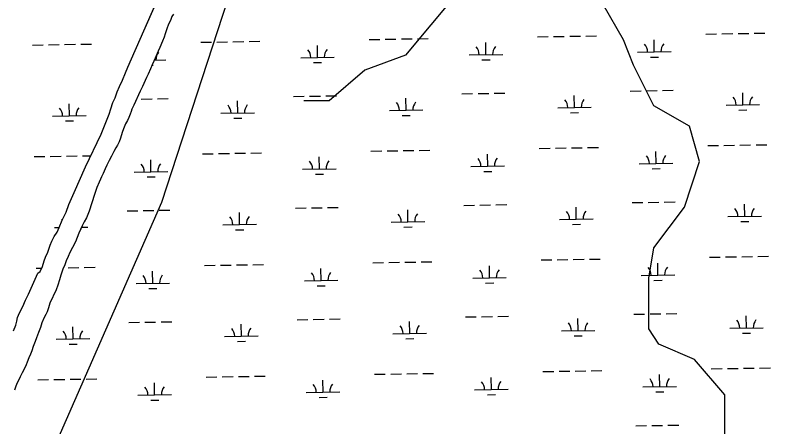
# Model space of a CAD drawing. Extents: x 3855477 to 3893699, y 299188 to 325115.
# Drawn here: x 3882289 to 3884576, y 310645 to 311871 of the extents above; entities that cross this region are included whole.
import ezdxf

# ---------------------------------------------------------------- set-up
doc = ezdxf.new("R2010")
doc.units = 0
doc.layers.add('V-TOPO-SHOR', color=7, linetype='Continuous')
doc.layers.add('V-WETL-SWMP', color=7, linetype='Continuous')

msp = doc.modelspace()

# ---------------------------------------------------------------- linework, layer by layer
at = {"layer": 'V-TOPO-SHOR'}
for points in [[(3882391.3, 310553.6), (3882725.6, 311314.3), (3882937.3, 311964.5), (3883133.8, 312463.4), (3883421.1, 312977.4), (3883451.3, 313053), (3883451.3, 313098.4), (3883436.2, 313143.7), (3883421.1, 313174), (3883390.8, 313234.5), (3883345.5, 313279.8), (3883269.9, 313279.8), (3883194.3, 313294.9), (3883133.8, 313340.3), (3883118.7, 313355.4)], [(3882283, 310930.4), (3882289.9, 310947.3), (3882293.6, 310959.8), (3882294.9, 310970.6), (3882301.2, 310984.5), (3882310.8, 311003.8), (3882319.3, 311021.8), (3882328.1, 311040.3), (3882355.7, 311102.4), (3882362.8, 311107.9), (3882370, 311122.1), (3882374.6, 311139), (3882378.8, 311150.3), (3882386.1, 311165.7), (3882393, 311186.1), (3882397.5, 311198), (3882404.7, 311211.8), (3882413.4, 311224.6), (3882419.9, 311239), (3882428.4, 311260.7), (3882439.9, 311285), (3882448, 311307.5), (3882464.7, 311343.2), (3882498, 311419.9), (3882544.6, 311517.5), (3882568.5, 311576.7), (3882573.7, 311592.8), (3882579.8, 311611.3), (3882586.1, 311625.8), (3882592.8, 311643.7), (3882599.4, 311659.3), (3882607.9, 311678.3), (3882617.6, 311700.3), (3882623.7, 311716.3), (3882672, 311824.9), (3882737.6, 311974.3)], [(3883602.5, 311934.2), (3883451.3, 311752.8), (3883330.4, 311707.4), (3883224.5, 311616.7), (3883148.9, 311616.7)], [(3884615.5, 310256), (3884539.9, 310331.6), (3884388.7, 310482.8), (3884388.7, 310497.9), (3884403.8, 310588.6), (3884403.8, 310739.8), (3884313.1, 310845.7), (3884207.3, 310891), (3884177, 310936.4), (3884177, 311087.6), (3884192.1, 311178.3), (3884282.9, 311299.2), (3884328.2, 311435.3), (3884298, 311541.1), (3884192.1, 311601.6), (3884131.7, 311722.6), (3884101.4, 311798.2), (3884040.9, 311904)], [(3882760.6, 311874.9), (3882755.8, 311867.6), (3882750.9, 311856.3)], [(3882750.9, 311856.3), (3882745.7, 311844.6), (3882740.2, 311831), (3882735.3, 311815.6), (3882732.2, 311806.4), (3882727.2, 311793.9), (3882719.1, 311774.9), (3882714.7, 311764.1), (3882708.6, 311750.1), (3882701.7, 311734.2), (3882696.7, 311723.6), (3882692.1, 311711.9), (3882684.6, 311696.2), (3882679.4, 311685.9), (3882668.3, 311659.2), (3882661.3, 311645), (3882641.9, 311603.2), (3882636.3, 311591.7), (3882633.9, 311584.8), (3882631, 311576.3), (3882627.2, 311566.7), (3882623.1, 311557.9), (3882617.7, 311547.7), (3882611.1, 311533.1), (3882607.2, 311522.2), (3882602.8, 311505.2), (3882598.6, 311494.1), (3882593.2, 311484.2), (3882588.8, 311475.9), (3882582.8, 311465), (3882575.2, 311451.6), (3882568.7, 311438.2), (3882561.3, 311424.6), (3882556.3, 311413.8), (3882550.2, 311399.4), (3882545.6, 311389.9), (3882542.6, 311382.9), (3882539, 311374.1), (3882532.1, 311358), (3882525.3, 311337), (3882509.4, 311287.8), (3882500.5, 311267.5), (3882493.9, 311255.6), (3882487.9, 311243.7), (3882484.2, 311235.1), (3882478.6, 311221.6), (3882473.1, 311208.6), (3882467.9, 311196.3), (3882459.4, 311179.3), (3882451.2, 311164.5), (3882446, 311152), (3882440.5, 311139.4), (3882436.1, 311127.5), (3882430, 311114.2), (3882424.9, 311096.9), (3882420.7, 311082.5), (3882415.4, 311067.1), (3882410.6, 311053.5), (3882391.6, 311012.8), (3882388.1, 310999.3), (3882384, 310987.4), (3882380.2, 310979.7), (3882375.2, 310970.5), (3882368, 310954.4), (3882363.4, 310940.4), (3882357.8, 310925.4), (3882352.1, 310909.7), (3882347.6, 310898.7), (3882342.1, 310883.7), (3882337.6, 310870.9), (3882333.8, 310861.6), (3882328.9, 310850.1), (3882324.6, 310837.6), (3882321, 310829), (3882314, 310815), (3882308.8, 310805.4), (3882303.6, 310793.9), (3882297.9, 310783), (3882294.7, 310776.1), (3882290.7, 310765.9), (3882286.6, 310754.2)]]:
    msp.add_lwpolyline(points, dxfattribs=at)
at = {"layer": 'V-WETL-SWMP'}
for p, q in [((3882672, 311824.8), (3882737.6, 311974.3)), ((3882755.8, 311867.6), (3882750.9, 311856.3)), ((3882760.6, 311874.9), (3882755.8, 311867.6)), ((3882745.7, 311844.6), (3882740.2, 311831)), ((3882750.9, 311856.3), (3882745.7, 311844.6)), ((3882623.7, 311716.3), (3882672, 311824.8)), ((3882735.3, 311815.6), (3882732.2, 311806.4)), ((3882740.2, 311831), (3882735.3, 311815.6)), ((3884347.1, 311815.4), (3884379, 311816)), ((3884395, 311816.2), (3884427, 311816.8)), ((3884443, 311817), (3884475, 311817.5)), ((3884491, 311817.8), (3884523, 311818.3)), ((3882727.2, 311793.9), (3882719.1, 311774.9)), ((3882732.2, 311806.4), (3882727.2, 311793.9)), ((3882889.5, 311791.7), (3882921.5, 311792.2)), ((3882937.5, 311792.5), (3882969.5, 311793)), ((3882985.5, 311793.3), (3883017.5, 311793.8)), ((3883343.4, 311799.1), (3883375.4, 311799.6)), ((3883391.4, 311799.9), (3883423.4, 311800.4)), ((3883439.4, 311800.7), (3883471.4, 311801.2)), ((3883487.4, 311801.4), (3883519.3, 311802)), ((3883845.2, 311807.3), (3883877.2, 311807.8)), ((3883893.2, 311808.1), (3883925.2, 311808.6)), ((3883941.2, 311808.8), (3883973.2, 311809.4)), ((3883989.2, 311809.6), (3884021.2, 311810.1)), ((3884193.3, 311762.2), (3884192.7, 311798.2)), ((3882339.7, 311782.7), (3882371.7, 311783.3)), ((3882387.7, 311783.5), (3882419.7, 311784)), ((3882435.7, 311784.3), (3882467.7, 311784.8)), ((3882483.7, 311785.1), (3882515.7, 311785.6)), ((3882719.1, 311774.9), (3882714.7, 311764.1)), ((3882841.5, 311790.9), (3882873.5, 311791.4)), ((3883189.6, 311745.8), (3883189, 311781.8)), ((3883691.5, 311754), (3883690.9, 311790)), ((3882708.6, 311750.1), (3882701.7, 311734.2)), ((3882714.7, 311764.1), (3882708.6, 311750.1)), ((3883139.6, 311745), (3883239.6, 311746.7)), ((3883641.5, 311753.2), (3883741.5, 311754.8)), ((3884143.3, 311761.4), (3884243.3, 311763)), ((3884181.6, 311746.6), (3884205.6, 311747)), ((3882696.7, 311723.6), (3882692.1, 311711.9)), ((3882701.7, 311734.2), (3882696.7, 311723.6)), ((3882703.3, 311737.9), (3882737.8, 311738.5)), ((3883177.9, 311730.2), (3883201.9, 311730.6)), ((3883679.7, 311738.4), (3883703.7, 311738.8)), ((3882617.6, 311700.3), (3882623.7, 311716.3)), ((3882692.1, 311711.9), (3882684.6, 311696.2)), ((3882696.2, 311722.4), (3882700, 311722.4)), ((3882599.4, 311659.3), (3882607.9, 311678.2)), ((3882607.9, 311678.2), (3882617.6, 311700.3)), ((3882679.4, 311685.9), (3882668.3, 311659.2)), ((3882684.6, 311696.2), (3882679.4, 311685.9)), ((3882592.8, 311643.7), (3882599.4, 311659.3)), ((3882668.3, 311659.2), (3882661.3, 311645)), ((3882586.1, 311625.8), (3882592.8, 311643.7)), ((3882661.3, 311645), (3882641.9, 311603.2)), ((3883619.9, 311637.4), (3883651.9, 311637.9)), ((3883667.9, 311638.2), (3883699.9, 311638.7)), ((3883715.9, 311639), (3883747.9, 311639.5)), ((3883955.5, 311596.4), (3883954.9, 311632.4)), ((3884121.8, 311645.6), (3884153.8, 311646.1)), ((3884169.8, 311646.4), (3884201.8, 311646.9)), ((3884217.8, 311647.1), (3884249.8, 311647.7)), ((3884457.3, 311604.6), (3884456.8, 311640.6)), ((3882573.7, 311592.8), (3882579.8, 311611.3)), ((3882579.8, 311611.3), (3882586.1, 311625.8)), ((3882664.3, 311621.8), (3882696.3, 311622.4)), ((3882712.3, 311622.6), (3882744.2, 311623.1)), ((3882951.8, 311580.1), (3882951.2, 311616.1)), ((3883118.1, 311629.2), (3883150.1, 311629.8)), ((3883166.1, 311630), (3883198.1, 311630.5)), ((3883214.1, 311630.8), (3883246.1, 311631.3)), ((3883453.7, 311588.3), (3883453.1, 311624.3)), ((3882450, 311571.9), (3882449.4, 311607.9)), ((3882568.5, 311576.7), (3882573.7, 311592.8)), ((3882636.3, 311591.7), (3882633.9, 311584.8)), ((3882641.9, 311603.2), (3882636.3, 311591.7)), ((3883403.7, 311587.4), (3883503.7, 311589.1)), ((3883905.5, 311595.6), (3884005.5, 311597.3)), ((3884407.4, 311603.8), (3884507.3, 311605.4)), ((3884445.6, 311589), (3884469.6, 311589.4)), ((3882400, 311571.1), (3882500, 311572.7)), ((3882544.6, 311517.5), (3882568.5, 311576.7)), ((3882627.2, 311566.7), (3882623.1, 311557.9)), ((3882631, 311576.3), (3882627.2, 311566.7)), ((3882633.9, 311584.8), (3882631, 311576.3)), ((3882901.8, 311579.3), (3883001.8, 311580.9)), ((3882940.1, 311564.5), (3882964.1, 311564.9)), ((3883441.9, 311572.6), (3883465.9, 311573)), ((3883943.8, 311580.8), (3883967.8, 311581.2)), ((3882438.2, 311556.3), (3882462.2, 311556.7)), ((3882617.7, 311547.7), (3882611.1, 311533.1)), ((3882623.1, 311557.9), (3882617.7, 311547.7)), ((3882498, 311419.9), (3882544.6, 311517.5)), ((3882607.2, 311522.2), (3882602.8, 311505.2)), ((3882611.1, 311533.1), (3882607.2, 311522.2)), ((3882602.8, 311505.2), (3882598.6, 311494.1)), ((3882588.8, 311475.9), (3882582.8, 311465)), ((3882593.2, 311484.1), (3882588.8, 311475.9)), ((3882598.6, 311494.1), (3882593.2, 311484.1)), ((3883850.6, 311474.6), (3883882.6, 311475.2)), ((3883898.6, 311475.4), (3883930.6, 311475.9)), ((3883946.6, 311476.2), (3883978.6, 311476.7)), ((3883994.6, 311477), (3884026.6, 311477.5)), ((3884352.5, 311482.8), (3884384.5, 311483.3)), ((3884400.5, 311483.6), (3884432.5, 311484.1)), ((3884448.5, 311484.4), (3884480.5, 311484.9)), ((3884496.5, 311485.2), (3884528.4, 311485.7)), ((3882345.1, 311450.1), (3882377.1, 311450.6)), ((3882393.1, 311450.9), (3882425.1, 311451.4)), ((3882441.1, 311451.7), (3882473.1, 311452.2)), ((3882489.1, 311452.5), (3882513.8, 311452.9)), ((3882575.2, 311451.6), (3882568.7, 311438.2)), ((3882582.8, 311465), (3882575.2, 311451.6)), ((3882846.9, 311458.3), (3882878.9, 311458.8)), ((3882894.9, 311459.1), (3882926.9, 311459.6)), ((3882942.9, 311459.9), (3882974.9, 311460.4)), ((3882990.9, 311460.6), (3883022.9, 311461.2)), ((3883195, 311413.2), (3883194.5, 311449.2)), ((3883348.8, 311466.5), (3883380.8, 311467)), ((3883396.8, 311467.2), (3883428.8, 311467.8)), ((3883444.8, 311468), (3883476.8, 311468.6)), ((3883492.8, 311468.8), (3883524.8, 311469.3)), ((3883696.9, 311421.4), (3883696.3, 311457.4)), ((3884198.7, 311429.6), (3884198.1, 311465.6)), ((3882568.7, 311438.2), (3882561.3, 311424.6)), ((3882693.2, 311405), (3882692.6, 311441)), ((3884148.7, 311428.8), (3884248.7, 311430.4)), ((3882464.7, 311343.2), (3882498, 311419.9)), ((3882556.3, 311413.8), (3882550.2, 311399.4)), ((3882561.3, 311424.6), (3882556.3, 311413.8)), ((3882643.2, 311404.2), (3882743.2, 311405.9)), ((3883145.1, 311412.4), (3883245, 311414)), ((3883646.9, 311420.6), (3883746.9, 311422.2)), ((3883685.1, 311405.8), (3883709.1, 311406.2)), ((3884187, 311413.9), (3884211, 311414.3)), ((3882542.6, 311382.9), (3882539, 311374.1)), ((3882545.6, 311389.9), (3882542.6, 311382.9)), ((3882550.2, 311399.4), (3882545.6, 311389.9)), ((3882681.5, 311389.4), (3882705.5, 311389.8)), ((3883183.3, 311397.6), (3883207.3, 311398)), ((3882532.1, 311358), (3882525.3, 311337)), ((3882539, 311374.1), (3882532.1, 311358)), ((3882448, 311307.5), (3882464.7, 311343.2)), ((3882525.3, 311337), (3882509.4, 311287.8)), ((3884127.2, 311313), (3884159.2, 311313.5)), ((3884175.2, 311313.7), (3884207.2, 311314.3)), ((3884223.2, 311314.5), (3884255.2, 311315)), ((3882439.9, 311285), (3882448, 311307.5)), ((3882621.7, 311288.4), (3882653.7, 311288.9)), ((3882669.7, 311289.2), (3882701.7, 311289.7)), ((3882717.7, 311290), (3882749.7, 311290.5)), ((3883123.5, 311296.6), (3883155.5, 311297.1)), ((3883171.5, 311297.4), (3883203.5, 311297.9)), ((3883219.5, 311298.2), (3883251.5, 311298.7)), ((3883459.1, 311255.6), (3883458.5, 311291.6)), ((3883625.4, 311304.8), (3883657.4, 311305.3)), ((3883673.4, 311305.6), (3883705.4, 311306.1)), ((3883721.4, 311306.3), (3883753.4, 311306.9)), ((3883960.9, 311263.8), (3883960.3, 311299.8)), ((3884462.8, 311272), (3884462.2, 311308)), ((3882428.4, 311260.7), (3882439.9, 311285)), ((3882500.5, 311267.5), (3882493.9, 311255.6)), ((3882509.4, 311287.8), (3882500.5, 311267.5)), ((3882957.2, 311247.5), (3882956.7, 311283.5)), ((3884412.8, 311271.2), (3884512.8, 311272.8)), ((3882419.9, 311239), (3882428.4, 311260.7)), ((3882487.9, 311243.7), (3882478.6, 311221.6)), ((3882493.9, 311255.6), (3882487.9, 311243.7)), ((3882907.2, 311246.6), (3883007.2, 311248.3)), ((3883409.1, 311254.8), (3883509.1, 311256.4)), ((3883910.9, 311263), (3884010.9, 311264.6)), ((3883949.2, 311248.2), (3883973.2, 311248.6)), ((3884451, 311256.4), (3884475, 311256.7)), ((3882404.7, 311211.8), (3882413.4, 311224.6)), ((3882405.4, 311238.5), (3882419.8, 311238.7)), ((3882413.4, 311224.6), (3882419.9, 311239)), ((3882478.6, 311221.6), (3882473.1, 311208.6)), ((3882486.2, 311239.8), (3882505.4, 311240.1)), ((3882945.5, 311231.8), (3882969.5, 311232.2)), ((3883447.3, 311240), (3883471.3, 311240.4)), ((3882393, 311186.1), (3882397.5, 311198)), ((3882397.5, 311198), (3882404.7, 311211.8)), ((3882473.1, 311208.6), (3882467.9, 311196.3)), ((3882386.1, 311165.7), (3882393, 311186.1)), ((3882459.4, 311179.3), (3882451.2, 311164.5)), ((3882467.9, 311196.3), (3882459.4, 311179.3)), ((3882378.8, 311150.3), (3882386.1, 311165.7)), ((3882446, 311152), (3882440.5, 311139.4)), ((3882451.2, 311164.5), (3882446, 311152)), ((3884405.9, 311151), (3884437.9, 311151.5)), ((3884453.9, 311151.8), (3884485.9, 311152.3)), ((3884501.9, 311152.5), (3884533.9, 311153.1)), ((3882370, 311122.1), (3882374.6, 311139)), ((3882374.6, 311139), (3882378.8, 311150.3)), ((3882440.5, 311139.4), (3882436.1, 311127.5)), ((3883354.2, 311133.8), (3883386.2, 311134.4)), ((3883402.2, 311134.6), (3883434.2, 311135.1)), ((3883450.2, 311135.4), (3883482.2, 311135.9)), ((3883498.2, 311136.2), (3883530.2, 311136.7)), ((3883856.1, 311142), (3883888, 311142.5)), ((3883904, 311142.8), (3883936, 311143.3)), ((3883952, 311143.6), (3883984, 311144.1)), ((3884000, 311144.4), (3884032, 311144.9)), ((3884204.1, 311096.9), (3884203.6, 311132.9)), ((3884357.9, 311150.2), (3884389.9, 311150.7)), ((3882350.5, 311117.5), (3882367.8, 311117.8)), ((3882355.7, 311102.4), (3882362.8, 311107.9)), ((3882362.8, 311107.9), (3882370, 311122.1)), ((3882430, 311114.2), (3882424.9, 311096.9)), ((3882436.1, 311127.5), (3882430, 311114.2)), ((3882446.5, 311119), (3882478.5, 311119.6)), ((3882494.5, 311119.8), (3882526.5, 311120.4)), ((3882698.6, 311072.4), (3882698, 311108.4)), ((3882852.4, 311125.7), (3882884.4, 311126.2)), ((3882900.4, 311126.4), (3882932.4, 311127)), ((3882948.4, 311127.2), (3882980.4, 311127.7)), ((3882996.3, 311128), (3883028.3, 311128.5)), ((3883200.5, 311080.6), (3883199.9, 311116.6)), ((3883702.3, 311088.8), (3883701.7, 311124.8)), ((3882328.1, 311040.2), (3882355.7, 311102.4)), ((3882424.9, 311096.9), (3882420.7, 311082.5)), ((3883652.3, 311087.9), (3883752.3, 311089.6)), ((3884154.2, 311096.1), (3884254.1, 311097.7)), ((3882415.4, 311067.1), (3882410.6, 311053.5)), ((3882420.7, 311082.5), (3882415.4, 311067.1)), ((3882648.6, 311071.6), (3882748.6, 311073.2)), ((3883150.5, 311079.8), (3883250.5, 311081.4)), ((3883188.7, 311065), (3883212.7, 311065.3)), ((3883690.6, 311073.1), (3883714.6, 311073.5)), ((3884192.4, 311081.3), (3884216.4, 311081.7)), ((3882319.3, 311021.8), (3882328.1, 311040.2)), ((3882410.6, 311053.5), (3882391.6, 311012.8)), ((3882686.9, 311056.8), (3882710.9, 311057.2)), ((3882310.8, 311003.8), (3882319.3, 311021.8)), ((3882301.2, 310984.5), (3882310.8, 311003.8)), ((3882388.1, 310999.3), (3882384, 310987.4)), ((3882391.6, 311012.8), (3882388.1, 310999.3)), ((3882293.6, 310959.8), (3882294.9, 310970.6)), ((3882294.9, 310970.6), (3882301.2, 310984.5)), ((3882375.2, 310970.5), (3882368, 310954.4)), ((3882380.2, 310979.7), (3882375.2, 310970.5)), ((3882384, 310987.4), (3882380.2, 310979.7)), ((3883630.8, 310972.1), (3883662.8, 310972.7)), ((3883678.8, 310972.9), (3883710.8, 310973.4)), ((3883726.8, 310973.7), (3883758.8, 310974.2)), ((3884132.6, 310980.3), (3884164.6, 310980.8)), ((3884180.6, 310981.1), (3884212.6, 310981.6)), ((3884228.6, 310981.9), (3884260.6, 310982.4)), ((3884468.2, 310939.4), (3884467.6, 310975.3)), ((3882283, 310930.4), (3882289.9, 310947.3)), ((3882289.9, 310947.3), (3882293.6, 310959.8)), ((3882368, 310954.4), (3882363.4, 310940.4)), ((3882627.1, 310955.8), (3882659.1, 310956.3)), ((3882675.1, 310956.6), (3882707.1, 310957.1)), ((3882723.1, 310957.4), (3882755.1, 310957.9)), ((3882962.7, 310914.8), (3882962.1, 310950.8)), ((3883128.9, 310964), (3883160.9, 310964.5)), ((3883176.9, 310964.8), (3883208.9, 310965.3)), ((3883224.9, 310965.5), (3883256.9, 310966.1)), ((3883464.5, 310923), (3883463.9, 310959)), ((3883966.3, 310931.2), (3883965.8, 310967.2)), ((3882357.8, 310925.4), (3882352.1, 310909.7)), ((3882363.4, 310940.4), (3882357.8, 310925.4)), ((3882460.8, 310906.6), (3882460.2, 310942.6)), ((3883414.5, 310922.2), (3883514.5, 310923.8)), ((3883916.4, 310930.4), (3884016.3, 310932)), ((3884418.2, 310938.5), (3884518.2, 310940.2)), ((3884456.4, 310923.7), (3884480.4, 310924.1)), ((3882352.1, 310909.7), (3882347.6, 310898.7)), ((3882410.8, 310905.8), (3882510.8, 310907.5)), ((3882912.7, 310914), (3883012.7, 310915.6)), ((3883452.8, 310907.4), (3883476.8, 310907.8)), ((3883954.6, 310915.6), (3883978.6, 310915.9)), ((3882342.1, 310883.7), (3882337.6, 310870.9)), ((3882347.6, 310898.7), (3882342.1, 310883.7)), ((3882449.1, 310891), (3882473.1, 310891.4)), ((3882950.9, 310899.2), (3882974.9, 310899.6)), ((3882333.8, 310861.6), (3882328.9, 310850.1)), ((3882337.6, 310870.9), (3882333.8, 310861.6)), ((3882324.6, 310837.6), (3882321, 310829)), ((3882328.9, 310850.1), (3882324.6, 310837.6)), ((3882314, 310815), (3882308.8, 310805.4)), ((3882321, 310829), (3882314, 310815)), ((3883861.5, 310809.4), (3883893.5, 310809.9)), ((3883909.5, 310810.2), (3883941.5, 310810.7)), ((3883957.5, 310810.9), (3883989.5, 310811.5)), ((3884005.5, 310811.7), (3884037.4, 310812.2)), ((3884363.3, 310817.6), (3884395.3, 310818.1)), ((3884411.3, 310818.3), (3884443.3, 310818.9)), ((3884459.3, 310819.1), (3884491.3, 310819.6)), ((3884507.3, 310819.9), (3884539.3, 310820.4)), ((3882303.6, 310793.9), (3882297.9, 310783)), ((3882308.8, 310805.4), (3882303.6, 310793.9)), ((3882403.9, 310785.6), (3882435.9, 310786.2)), ((3882451.9, 310786.4), (3882483.9, 310786.9)), ((3882499.9, 310787.2), (3882531.9, 310787.7)), ((3882857.8, 310793), (3882889.8, 310793.6)), ((3882905.8, 310793.8), (3882937.8, 310794.3)), ((3882953.8, 310794.6), (3882985.8, 310795.1)), ((3883001.8, 310795.4), (3883033.8, 310795.9)), ((3883359.6, 310801.2), (3883391.6, 310801.7)), ((3883407.6, 310802), (3883439.6, 310802.5)), ((3883455.6, 310802.8), (3883487.6, 310803.3)), ((3883503.6, 310803.6), (3883535.6, 310804.1)), ((3883707.7, 310756.1), (3883707.1, 310792.1)), ((3884209.6, 310764.3), (3884209, 310800.3)), ((3882290.7, 310765.9), (3882286.6, 310754.2)), ((3882294.7, 310776.1), (3882290.7, 310765.9)), ((3882297.9, 310783), (3882294.7, 310776.1)), ((3882355.9, 310784.9), (3882387.9, 310785.4)), ((3882704, 310739.8), (3882703.5, 310775.8)), ((3883205.9, 310748), (3883205.3, 310783.9)), ((3884159.6, 310763.5), (3884259.6, 310765.1)), ((3882654, 310739), (3882754, 310740.6)), ((3883155.9, 310747.1), (3883255.9, 310748.8)), ((3883657.7, 310755.3), (3883757.7, 310756.9)), ((3883696, 310740.5), (3883720, 310740.9)), ((3884197.8, 310748.7), (3884221.8, 310749.1)), ((3882692.3, 310724.2), (3882716.3, 310724.5)), ((3883194.1, 310732.3), (3883218.1, 310732.7)), ((3884186, 310648.5), (3884218, 310649)), ((3884234, 310649.3), (3884266, 310649.8)), ((3884138, 310647.7), (3884170, 310648.2))]:
    msp.add_line(p, q, dxfattribs=at)
for centre, start, end in [((3883244.9, 311747.2), 140.1615, 181.7052), ((3883636.2, 311753.6), 0.1615, 41.7052), ((3883746.7, 311755.4), 140.1615, 181.7052), ((3884138.1, 311761.8), 0.1615, 41.7052), ((3884248.5, 311763.6), 140.1615, 181.7052), ((3882743, 311739), 140.1615, 181.7052), ((3883134.4, 311745.4), 0.1615, 41.7052), ((3883398.4, 311587.8), 0.1615, 41.7052), ((3883508.9, 311589.6), 140.1615, 181.7052), ((3883900.3, 311596), 0.1615, 41.7052), ((3884010.7, 311597.8), 140.1615, 181.7052), ((3884402.1, 311604.2), 0.1615, 41.7052), ((3884512.6, 311606), 140.1615, 181.7052), ((3882394.7, 311571.5), 0.1615, 41.7052), ((3882505.2, 311573.3), 140.1615, 181.7052), ((3882896.6, 311579.7), 0.1615, 41.7052), ((3883007.1, 311581.5), 140.1615, 181.7052), ((3884143.5, 311429.1), 0.1615, 41.7052), ((3884254, 311430.9), 140.1615, 181.7052), ((3882638, 311404.6), 0.1615, 41.7052), ((3882748.4, 311406.4), 140.1615, 181.7052), ((3883139.8, 311412.8), 0.1615, 41.7052), ((3883250.3, 311414.6), 140.1615, 181.7052), ((3883641.6, 311421), 0.1615, 41.7052), ((3883752.1, 311422.8), 140.1615, 181.7052), ((3884407.5, 311271.6), 0.1615, 41.7052), ((3884518, 311273.4), 140.1615, 181.7052), ((3882902, 311247), 0.1615, 41.7052), ((3883012.5, 311248.8), 140.1615, 181.7052), ((3883403.8, 311255.2), 0.1615, 41.7052), ((3883514.3, 311257), 140.1615, 181.7052), ((3883905.7, 311263.4), 0.1615, 41.7052), ((3884016.2, 311265.2), 140.1615, 181.7052), ((3882400.2, 311238.9), 37.2183, 41.7052), ((3883647.1, 311088.3), 0.1615, 41.7052), ((3883757.5, 311090.1), 140.1615, 181.7052), ((3884148.9, 311096.5), 0.1615, 41.7052), ((3884259.4, 311098.3), 140.1615, 181.7052), ((3882643.4, 311072), 0.1615, 41.7052), ((3882753.9, 311073.8), 140.1615, 181.7052), ((3883145.2, 311080.2), 0.1615, 41.7052), ((3883255.7, 311082), 140.1615, 181.7052), ((3883409.3, 310922.6), 0.1615, 41.7052), ((3883519.7, 310924.4), 140.1615, 181.7052), ((3883911.1, 310930.8), 0.1615, 41.7052), ((3884021.6, 310932.6), 140.1615, 181.7052), ((3884412.9, 310938.9), 0.1615, 41.7052), ((3884523.4, 310940.7), 140.1615, 181.7052), ((3882405.6, 310906.2), 0.1615, 41.7052), ((3882516, 310908), 140.1615, 181.7052), ((3882907.4, 310914.4), 0.1615, 41.7052), ((3883017.9, 310916.2), 140.1615, 181.7052), ((3884154.3, 310763.9), 0.1615, 41.7052), ((3884264.8, 310765.7), 140.1615, 181.7052), ((3882648.8, 310739.4), 0.1615, 41.7052), ((3882759.3, 310741.2), 140.1615, 181.7052), ((3883150.6, 310747.5), 0.1615, 41.7052), ((3883261.1, 310749.3), 140.1615, 181.7052), ((3883652.5, 310755.7), 0.1615, 41.7052), ((3883763, 310757.5), 140.1615, 181.7052)]:
    msp.add_arc(centre, 35.2, start, end, dxfattribs=at)

doc.saveas('drawing.dxf')
